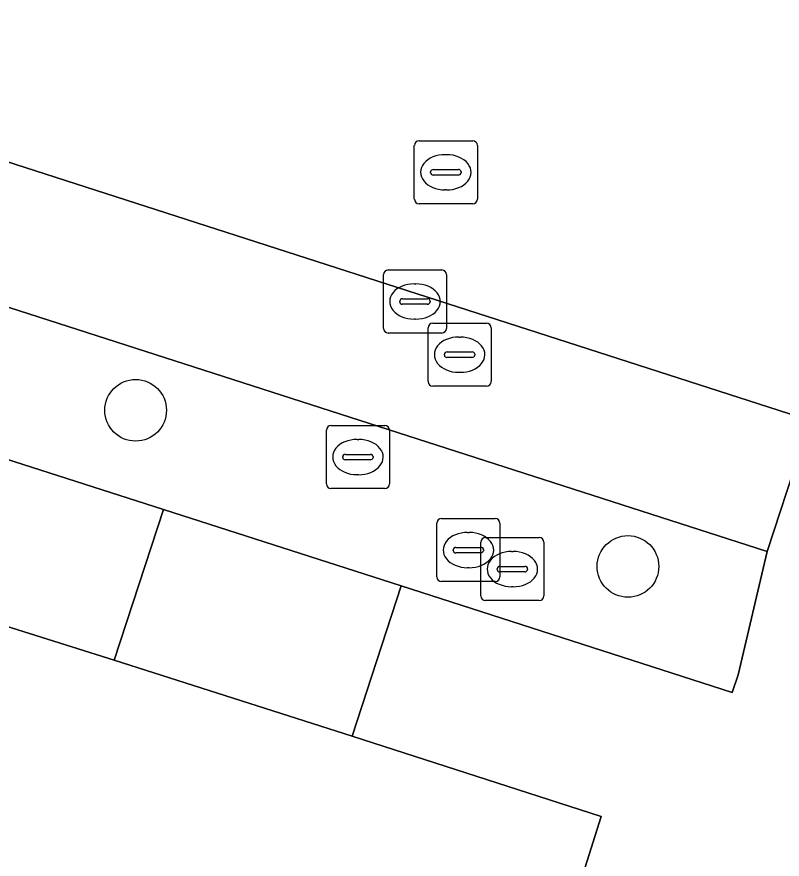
# Model space of a CAD drawing. Extents: x 160675 to 161153, y 383241 to 383714.
# Drawn here: x 160940.22 to 160952.37, y 383374.62 to 383387.98 of the extents above; entities that cross this region are included whole.
import ezdxf

# ---------------------------------------------------------------- set-up
doc = ezdxf.new("R2010")
doc.units = 0
for name, color, linetype in [('IMGEO_Boom', 7, 'Continuous'), ('IMGEO_Groenvoorziening', 7, 'Continuous'), ('IMGEO_Haag', 7, 'Continuous'), ('IMGEO_Pand', 7, 'Continuous'), ('IMGEO_Parkeervlak_open', 7, 'Continuous'), ('IMGEO_Rijbaan_lokaal_open', 7, 'Continuous'), ('IMGEO_Rioolput', 7, 'Continuous'), ('IMGEO_Voetpad_op_trap', 7, 'Continuous'), ('IMGEO_Voetpad_open', 7, 'Continuous')]:
    doc.layers.add(name, color=color, linetype=linetype)

msp = doc.modelspace()

# ---------------------------------------------------------------- linework, layer by layer
at = {"layer": 'IMGEO_Boom'}
for centre in [(160942.105, 383381.738), (160949.92, 383379.26)]:
    msp.add_circle(centre, 0.489, dxfattribs=at)
at = {"layer": 'IMGEO_Groenvoorziening'}
msp.add_lwpolyline([(160936.244, 383384.606), (160905.032, 383394.612), (160904.349, 383392.464), (160906.167, 383391.864), (160909.89, 383390.636), (160942.548, 383380.163), (160946.319, 383378.951), (160951.574, 383377.261), (160951.67, 383377.543), (160952.13, 383379.495)], close=True, dxfattribs=at)
at = {"layer": 'IMGEO_Haag'}
msp.add_lwpolyline([(160905.032, 383394.612), (160904.349, 383392.464), (160906.167, 383391.864), (160909.89, 383390.636), (160942.548, 383380.163), (160946.319, 383378.951), (160951.574, 383377.261), (160951.67, 383377.543), (160952.13, 383379.495), (160936.244, 383384.606)], close=True, dxfattribs=at)
at = {"layer": 'IMGEO_Pand'}
msp.add_lwpolyline([(160979.608, 383353.93), (160983.014, 383364.509), (160982.591, 383364.645), (160954.685, 383373.627), (160954.237, 383372.205), (160949.044, 383373.871), (160949.493, 383375.293), (160945.544, 383376.569), (160941.762, 383377.775), (160939.741, 383378.41)], dxfattribs=at)
at = {"layer": 'IMGEO_Parkeervlak_open'}
msp.add_lwpolyline([(160953.275, 383381.428), (160937.803, 383386.409), (160902.588, 383397.698), (160901.917, 383395.611), (160905.032, 383394.612), (160936.244, 383384.606), (160952.13, 383379.495), (160952.654, 383381.092)], dxfattribs=at)
at = {"layer": 'IMGEO_Rijbaan_lokaal_open'}
msp.add_lwpolyline([(160870.773, 383407.909), (160899.445, 383398.723), (160902.588, 383397.698), (160937.803, 383386.409), (160953.275, 383381.428), (160955.527, 383379.454), (160957.362, 383377.84), (160957.988, 383377.643), (160975.522, 383372.116), (160978.404, 383371.21), (160983.568, 383369.569)], dxfattribs=at)
at = {"layer": 'IMGEO_Rioolput'}
for p, q in [((160946.604, 383386.014), (160947.456, 383386.014)), ((160946.529, 383385.088), (160946.529, 383385.94)), ((160947.53, 383385.94), (160947.53, 383385.088)), ((160947.017, 383385.794), (160947.042, 383385.794)), ((160946.831, 383385.557), (160947.229, 383385.557)), ((160946.788, 383385.508), (160946.788, 383385.52)), ((160947.226, 383385.471), (160946.828, 383385.471)), ((160947.272, 383385.52), (160947.272, 383385.508)), ((160947.04, 383385.234), (160947.015, 383385.234)), ((160947.456, 383385.014), (160946.604, 383385.014)), ((160946.114, 383383.964), (160946.966, 383383.964)), ((160946.039, 383383.038), (160946.039, 383383.89)), ((160947.04, 383383.89), (160947.04, 383383.038)), ((160946.527, 383383.744), (160946.552, 383383.744)), ((160946.298, 383383.458), (160946.298, 383383.47)), ((160946.736, 383383.421), (160946.338, 383383.421)), ((160946.341, 383383.507), (160946.739, 383383.507)), ((160946.782, 383383.47), (160946.782, 383383.458)), ((160946.55, 383383.184), (160946.525, 383383.184)), ((160946.747, 383382.194), (160946.747, 383383.046)), ((160946.822, 383383.12), (160947.674, 383383.12)), ((160947.748, 383383.046), (160947.748, 383382.194)), ((160946.966, 383382.964), (160946.114, 383382.964)), ((160947.235, 383382.9), (160947.26, 383382.9)), ((160947.006, 383382.614), (160947.006, 383382.626)), ((160947.049, 383382.663), (160947.447, 383382.663)), ((160947.49, 383382.626), (160947.49, 383382.614)), ((160947.444, 383382.577), (160947.046, 383382.577)), ((160947.258, 383382.34), (160947.233, 383382.34)), ((160947.674, 383382.12), (160946.822, 383382.12)), ((160945.133, 383380.57), (160945.133, 383381.422)), ((160945.208, 383381.496), (160946.06, 383381.496)), ((160946.134, 383381.422), (160946.134, 383380.57)), ((160945.621, 383381.276), (160945.646, 383381.276)), ((160945.435, 383381.039), (160945.833, 383381.039)), ((160945.392, 383380.99), (160945.392, 383381.002)), ((160945.83, 383380.953), (160945.432, 383380.953)), ((160945.876, 383381.002), (160945.876, 383380.99)), ((160945.644, 383380.716), (160945.619, 383380.716)), ((160946.06, 383380.496), (160945.208, 383380.496)), ((160946.887, 383379.094), (160946.887, 383379.946)), ((160946.962, 383380.02), (160947.814, 383380.02)), ((160947.888, 383379.946), (160947.888, 383379.094)), ((160947.375, 383379.8), (160947.4, 383379.8)), ((160947.66, 383379.718), (160948.512, 383379.718)), ((160947.189, 383379.563), (160947.587, 383379.563)), ((160947.585, 383378.792), (160947.585, 383379.644)), ((160948.586, 383379.644), (160948.586, 383378.792)), ((160947.146, 383379.514), (160947.146, 383379.526)), ((160947.584, 383379.477), (160947.186, 383379.477)), ((160947.63, 383379.526), (160947.63, 383379.514)), ((160948.073, 383379.498), (160948.098, 383379.498)), ((160947.398, 383379.24), (160947.373, 383379.24)), ((160947.844, 383379.212), (160947.844, 383379.224)), ((160948.282, 383379.175), (160947.884, 383379.175)), ((160947.887, 383379.261), (160948.285, 383379.261)), ((160948.328, 383379.224), (160948.328, 383379.212)), ((160947.814, 383379.02), (160946.962, 383379.02)), ((160948.096, 383378.938), (160948.071, 383378.938)), ((160948.512, 383378.718), (160947.66, 383378.718))]:
    msp.add_line(p, q, dxfattribs=at)
for points in [[(160946.604, 383386.014), (160947.456, 383386.014)], [(160946.529, 383385.088), (160946.529, 383385.94)], [(160947.53, 383385.94), (160947.53, 383385.088)], [(160947.456, 383385.014), (160946.604, 383385.014)], [(160946.114, 383383.964), (160946.966, 383383.964)], [(160946.039, 383383.038), (160946.039, 383383.89)], [(160947.04, 383383.89), (160947.04, 383383.038)], [(160946.747, 383382.194), (160946.747, 383383.046)], [(160946.822, 383383.12), (160947.674, 383383.12)], [(160947.748, 383383.046), (160947.748, 383382.194)], [(160946.966, 383382.964), (160946.114, 383382.964)], [(160947.674, 383382.12), (160946.822, 383382.12)], [(160945.133, 383380.57), (160945.133, 383381.422)], [(160945.208, 383381.496), (160946.06, 383381.496)], [(160946.134, 383381.422), (160946.134, 383380.57)], [(160946.06, 383380.496), (160945.208, 383380.496)], [(160946.887, 383379.094), (160946.887, 383379.946)], [(160946.962, 383380.02), (160947.814, 383380.02)], [(160947.888, 383379.946), (160947.888, 383379.094)], [(160947.66, 383379.718), (160948.512, 383379.718)], [(160947.585, 383378.792), (160947.585, 383379.644)], [(160948.586, 383379.644), (160948.586, 383378.792)], [(160947.814, 383379.02), (160946.962, 383379.02)], [(160948.512, 383378.718), (160947.66, 383378.718)]]:
    msp.add_lwpolyline(points, dxfattribs=at)
for centre, radius, start, end in [((160946.606, 383385.938), 0.0765, 91.552, 178.448), ((160946.606, 383385.938), 0.0765, 91.552, 178.448), ((160947.454, 383385.938), 0.0765, 1.552, 88.448), ((160947.454, 383385.938), 0.0765, 1.552, 88.448), ((160946.828, 383385.517), 0.0403, 85.8775, 175.7526), ((160947.233, 383385.519), 0.0386, 1.7309, 96.639), ((160946.825, 383385.507), 0.0366, 178.938, 274.7102), ((160947.229, 383385.514), 0.043, 264.8664, 352.4533), ((160946.606, 383385.09), 0.0765, 181.552, 268.448), ((160946.606, 383385.09), 0.0765, 181.552, 268.448), ((160947.454, 383385.09), 0.0765, 271.552, 358.448), ((160947.454, 383385.09), 0.0765, 271.552, 358.448), ((160946.116, 383383.888), 0.0765, 91.552, 178.448), ((160946.116, 383383.888), 0.0765, 91.552, 178.448), ((160946.964, 383383.888), 0.0765, 1.552, 88.448), ((160946.964, 383383.888), 0.0765, 1.552, 88.448), ((160946.338, 383383.467), 0.0403, 85.8775, 175.7526), ((160946.335, 383383.457), 0.0366, 178.938, 274.7102), ((160946.739, 383383.464), 0.043, 264.8664, 352.4533), ((160946.743, 383383.469), 0.0386, 1.7309, 96.639), ((160946.116, 383383.04), 0.0765, 181.552, 268.448), ((160946.116, 383383.04), 0.0765, 181.552, 268.448), ((160946.824, 383383.044), 0.0765, 91.552, 178.448), ((160946.824, 383383.044), 0.0765, 91.552, 178.448), ((160946.964, 383383.04), 0.0765, 271.552, 358.448), ((160946.964, 383383.04), 0.0765, 271.552, 358.448), ((160947.672, 383383.044), 0.0765, 1.552, 88.448), ((160947.672, 383383.044), 0.0765, 1.552, 88.448), ((160947.046, 383382.623), 0.0403, 85.8775, 175.7526), ((160947.043, 383382.613), 0.0366, 178.938, 274.7102), ((160947.447, 383382.62), 0.043, 264.8664, 352.4533), ((160947.451, 383382.625), 0.0386, 1.7309, 96.639), ((160946.824, 383382.196), 0.0765, 181.552, 268.448), ((160946.824, 383382.196), 0.0765, 181.552, 268.448), ((160947.672, 383382.196), 0.0765, 271.552, 358.448), ((160947.672, 383382.196), 0.0765, 271.552, 358.448), ((160945.21, 383381.42), 0.0765, 91.552, 178.448), ((160945.21, 383381.42), 0.0765, 91.552, 178.448), ((160946.058, 383381.42), 0.0765, 1.552, 88.448), ((160946.058, 383381.42), 0.0765, 1.552, 88.448), ((160945.432, 383380.999), 0.0403, 85.8775, 175.7526), ((160945.837, 383381.001), 0.0386, 1.7309, 96.639), ((160945.429, 383380.989), 0.0366, 178.938, 274.7102), ((160945.833, 383380.996), 0.043, 264.8664, 352.4533), ((160945.21, 383380.572), 0.0765, 181.552, 268.448), ((160945.21, 383380.572), 0.0765, 181.552, 268.448), ((160946.058, 383380.572), 0.0765, 271.552, 358.448), ((160946.058, 383380.572), 0.0765, 271.552, 358.448), ((160946.964, 383379.944), 0.0765, 91.552, 178.448), ((160946.964, 383379.944), 0.0765, 91.552, 178.448), ((160947.812, 383379.944), 0.0765, 1.552, 88.448), ((160947.812, 383379.944), 0.0765, 1.552, 88.448), ((160947.662, 383379.642), 0.0765, 91.552, 178.448), ((160947.662, 383379.642), 0.0765, 91.552, 178.448), ((160948.51, 383379.642), 0.0765, 1.552, 88.448), ((160948.51, 383379.642), 0.0765, 1.552, 88.448), ((160947.186, 383379.523), 0.0403, 85.8775, 175.7526), ((160947.591, 383379.525), 0.0386, 1.7309, 96.639), ((160947.183, 383379.513), 0.0366, 178.938, 274.7102), ((160947.587, 383379.52), 0.043, 264.8664, 352.4533), ((160947.884, 383379.221), 0.0403, 85.8775, 175.7526), ((160947.881, 383379.211), 0.0366, 178.938, 274.7102), ((160948.285, 383379.218), 0.043, 264.8664, 352.4533), ((160948.289, 383379.223), 0.0386, 1.7309, 96.639), ((160946.964, 383379.096), 0.0765, 181.552, 268.448), ((160946.964, 383379.096), 0.0765, 181.552, 268.448), ((160947.812, 383379.096), 0.0765, 271.552, 358.448), ((160947.812, 383379.096), 0.0765, 271.552, 358.448), ((160947.662, 383378.794), 0.0765, 181.552, 268.448), ((160947.662, 383378.794), 0.0765, 181.552, 268.448), ((160948.51, 383378.794), 0.0765, 271.552, 358.448), ((160948.51, 383378.794), 0.0765, 271.552, 358.448)]:
    msp.add_arc(centre, radius, start, end, dxfattribs=at)
for centre, major_axis, ratio, start_param, end_param in [((160947.016, 383385.514), (-0.387, 0.002), 0.722429, 4.712389, 7.853982), ((160947.041, 383385.514), (-0.39, 0.002), 0.717154, 1.570796, 4.712389), ((160946.526, 383383.464), (-0.387, 0.002), 0.722429, 4.712389, 7.853982), ((160946.551, 383383.464), (-0.39, 0.002), 0.717154, 1.570796, 4.712389), ((160947.234, 383382.62), (-0.387, 0.002), 0.722429, 4.712389, 7.853982), ((160947.259, 383382.62), (-0.39, 0.002), 0.717154, 1.570796, 4.712389), ((160945.62, 383380.996), (-0.387, 0.002), 0.722429, 4.712389, 7.853982), ((160945.645, 383380.996), (-0.39, 0.002), 0.717154, 1.570796, 4.712389), ((160947.374, 383379.52), (-0.387, 0.002), 0.722429, 4.712389, 7.853982), ((160947.399, 383379.52), (-0.39, 0.002), 0.717154, 1.570796, 4.712389), ((160948.072, 383379.218), (-0.387, 0.002), 0.722429, 4.712389, 7.853982), ((160948.097, 383379.218), (-0.39, 0.002), 0.717154, 1.570796, 4.712389)]:
    msp.add_ellipse(centre, major_axis=major_axis, ratio=ratio, start_param=start_param, end_param=end_param, dxfattribs=at)
at = {"layer": 'IMGEO_Voetpad_op_trap'}
msp.add_lwpolyline([(160945.544, 383376.569), (160946.319, 383378.951), (160942.548, 383380.163), (160941.762, 383377.775)], close=True, dxfattribs=at)
at = {"layer": 'IMGEO_Voetpad_open'}
msp.add_lwpolyline([(160909.89, 383390.636), (160909.143, 383388.26), (160911.188, 383387.556), (160910.671, 383385.909), (160913.017, 383385.246), (160929.108, 383380.073), (160939.225, 383376.82), (160939.741, 383378.41), (160941.762, 383377.775), (160942.548, 383380.163)], close=True, dxfattribs=at)
msp.add_lwpolyline([(160952.654, 383381.092), (160952.13, 383379.495), (160951.67, 383377.543), (160951.574, 383377.261), (160946.319, 383378.951), (160945.544, 383376.569), (160949.493, 383375.293), (160949.044, 383373.871), (160954.237, 383372.205), (160954.685, 383373.627), (160982.591, 383364.645), (160983.014, 383364.509), (160983.844, 383366.986), (160977.688, 383369.005), (160978.404, 383371.21), (160975.522, 383372.116), (160974.801, 383369.934), (160957.292, 383375.449)], dxfattribs=at)

doc.saveas('drawing.dxf')
